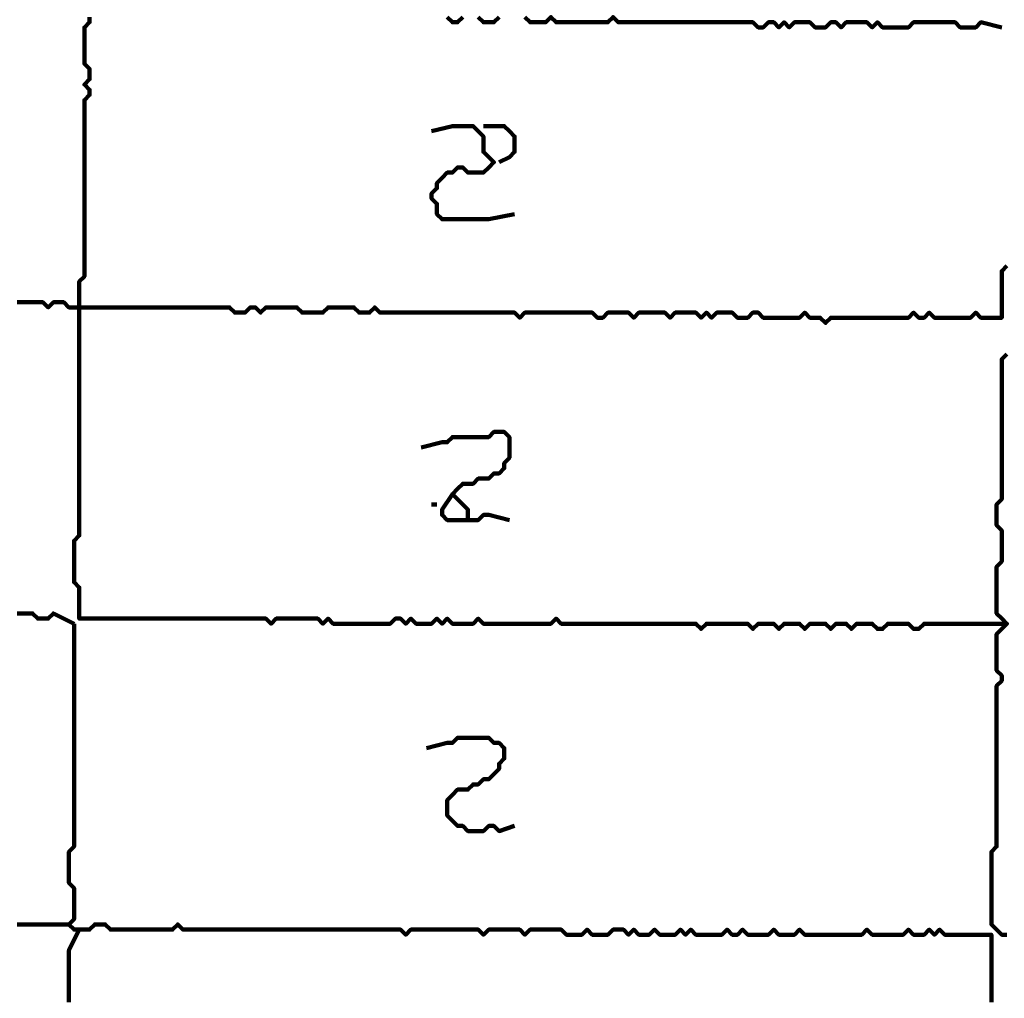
# Model space of a CAD drawing. Header units: metres. Extents: x 1959 to 4131, y 3282 to 4313.
# Tile 313 of 356: x 2428.6 to 2430.35, y 4303.12 to 4304.87. Entities that reach past the tile are written whole.
import ezdxf

# ---------------------------------------------------------------- set-up
doc = ezdxf.new("R2010")
doc.units = ezdxf.units.M
doc.layers.add('P', color=250, linetype='Continuous', lineweight=100)

msp = doc.modelspace()

# ---------------------------------------------------------------- linework, layer by layer
at = {"layer": 'P', "color": 0, "linetype": 'Continuous'}
for points in [[(2430.3556, 4303.7915), (2430.3463, 4303.7915), (2430.3371, 4303.7915), (2430.3279, 4303.7915), (2430.3186, 4303.7915), (2430.3094, 4303.7915), (2430.3002, 4303.7915), (2430.2909, 4303.7915), (2430.2817, 4303.7915), (2430.2725, 4303.7915), (2430.2632, 4303.7915), (2430.254, 4303.7915), (2430.2448, 4303.7915), (2430.2356, 4303.7915), (2430.2263, 4303.7915), (2430.2171, 4303.7915), (2430.2079, 4303.7915), (2430.1986, 4303.7823), (2430.1894, 4303.7823), (2430.1802, 4303.7915), (2430.1709, 4303.7915), (2430.1617, 4303.7915), (2430.1525, 4303.7915), (2430.1432, 4303.7915), (2430.134, 4303.7823), (2430.1248, 4303.7823), (2430.1156, 4303.7915), (2430.1063, 4303.7915), (2430.0971, 4303.7915), (2430.0879, 4303.7915), (2430.0786, 4303.7823), (2430.0694, 4303.7915), (2430.0602, 4303.7915), (2430.0509, 4303.7915), (2430.0417, 4303.7823), (2430.0325, 4303.7915), (2430.0232, 4303.7915), (2430.014, 4303.7915), (2430.0048, 4303.7915), (2429.9956, 4303.7823), (2429.9863, 4303.7915), (2429.9771, 4303.7915), (2429.9679, 4303.7915), (2429.9586, 4303.7915), (2429.9494, 4303.7823), (2429.9402, 4303.7915), (2429.9309, 4303.7915), (2429.9217, 4303.7915), (2429.9125, 4303.7915), (2429.9032, 4303.7823), (2429.894, 4303.7915), (2429.8848, 4303.7915), (2429.8756, 4303.7915), (2429.8663, 4303.7915), (2429.8571, 4303.7915), (2429.8479, 4303.7915), (2429.8386, 4303.7915), (2429.8294, 4303.7915), (2429.8202, 4303.7915), (2429.8109, 4303.7823), (2429.8017, 4303.7915), (2429.7925, 4303.7915), (2429.7832, 4303.7915), (2429.774, 4303.7915), (2429.7648, 4303.7915), (2429.7556, 4303.7915), (2429.7463, 4303.7915), (2429.7371, 4303.7915), (2429.7279, 4303.7915), (2429.7186, 4303.7915), (2429.7094, 4303.7915), (2429.7002, 4303.7915), (2429.6909, 4303.7915), (2429.6817, 4303.7915), (2429.6725, 4303.7915), (2429.6632, 4303.7915), (2429.654, 4303.7915), (2429.6448, 4303.7915), (2429.6356, 4303.7915), (2429.6263, 4303.7915), (2429.6171, 4303.7915), (2429.6079, 4303.7915), (2429.5986, 4303.7915), (2429.5894, 4303.7915), (2429.5802, 4303.7915), (2429.5709, 4303.7915), (2429.5617, 4303.7915), (2429.5525, 4303.8007), (2429.5432, 4303.7915), (2429.534, 4303.7915), (2429.5248, 4303.7915), (2429.5156, 4303.7915), (2429.5063, 4303.7915), (2429.4971, 4303.7915), (2429.4879, 4303.7915), (2429.4786, 4303.7915), (2429.4694, 4303.7915), (2429.4602, 4303.7915), (2429.4509, 4303.7915), (2429.4417, 4303.7915), (2429.4325, 4303.7915), (2429.4232, 4303.7915), (2429.414, 4303.8007), (2429.4048, 4303.7915), (2429.3956, 4303.7915), (2429.3863, 4303.7915), (2429.3771, 4303.7915), (2429.3679, 4303.7915), (2429.3586, 4303.8007), (2429.3494, 4303.7915), (2429.3402, 4303.8007), (2429.3309, 4303.7915), (2429.3217, 4303.7915), (2429.3125, 4303.7915), (2429.3032, 4303.7915), (2429.294, 4303.8007), (2429.2848, 4303.7915), (2429.2756, 4303.8007), (2429.2663, 4303.8007), (2429.2571, 4303.7915), (2429.2479, 4303.7915), (2429.2386, 4303.7915), (2429.2294, 4303.7915), (2429.2202, 4303.7915), (2429.2109, 4303.7915), (2429.2017, 4303.7915), (2429.1925, 4303.7915), (2429.1832, 4303.7915), (2429.174, 4303.7915), (2429.1648, 4303.7915), (2429.1556, 4303.7915), (2429.1463, 4303.8007), (2429.1371, 4303.7915), (2429.1279, 4303.8007), (2429.1186, 4303.8007), (2429.1094, 4303.8007), (2429.1002, 4303.8007), (2429.0909, 4303.8007), (2429.0817, 4303.8007), (2429.0725, 4303.8007), (2429.0632, 4303.8007), (2429.054, 4303.8007), (2429.0448, 4303.7915), (2429.0356, 4303.8007), (2429.0263, 4303.8007), (2429.0171, 4303.8007), (2429.0079, 4303.8007), (2428.9986, 4303.8007), (2428.9894, 4303.8007), (2428.9802, 4303.8007), (2428.9709, 4303.8007), (2428.9617, 4303.8007), (2428.9525, 4303.8007), (2428.9432, 4303.8007), (2428.934, 4303.8007), (2428.9248, 4303.8007), (2428.9156, 4303.8007), (2428.9063, 4303.8007), (2428.8971, 4303.8007), (2428.8879, 4303.8007), (2428.8786, 4303.8007), (2428.8694, 4303.8007), (2428.8602, 4303.8007), (2428.8509, 4303.8007), (2428.8417, 4303.8007), (2428.8325, 4303.8007), (2428.8232, 4303.8007), (2428.814, 4303.8007), (2428.8048, 4303.8007), (2428.7956, 4303.8007), (2428.7863, 4303.8007), (2428.7771, 4303.8007), (2428.7679, 4303.8007), (2428.7586, 4303.8007), (2428.7494, 4303.8007), (2428.7402, 4303.8007), (2428.7309, 4303.8007), (2428.7217, 4303.8007), (2428.7125, 4303.8007), (2428.7032, 4303.8007), (2428.7032, 4303.8099), (2428.7032, 4303.8192), (2428.7032, 4303.8284), (2428.7032, 4303.8376), (2428.7032, 4303.8469), (2428.7032, 4303.8561), (2428.694, 4303.8653), (2428.694, 4303.8746), (2428.694, 4303.8838), (2428.694, 4303.893), (2428.694, 4303.9023), (2428.694, 4303.9115), (2428.694, 4303.9207), (2428.694, 4303.9299), (2428.694, 4303.9392), (2428.7032, 4303.9484), (2428.7032, 4303.9576), (2428.7032, 4303.9669), (2428.7032, 4303.9761), (2428.7032, 4303.9853), (2428.7032, 4303.9946), (2428.7032, 4304.0038), (2428.7032, 4304.013), (2428.7032, 4304.0223), (2428.7032, 4304.0315), (2428.7032, 4304.0407), (2428.7032, 4304.0499), (2428.7032, 4304.0592), (2428.7032, 4304.0684), (2428.7032, 4304.0776), (2428.7032, 4304.0869), (2428.7032, 4304.0961), (2428.7032, 4304.1053), (2428.7032, 4304.1146), (2428.7032, 4304.1238), (2428.7032, 4304.133), (2428.7032, 4304.1423), (2428.7032, 4304.1515), (2428.7032, 4304.1607), (2428.7032, 4304.1699), (2428.7032, 4304.1792), (2428.7032, 4304.1884), (2428.7032, 4304.1976), (2428.7032, 4304.2069), (2428.7032, 4304.2161), (2428.7032, 4304.2253), (2428.7032, 4304.2346), (2428.7032, 4304.2438), (2428.7032, 4304.253), (2428.7032, 4304.2623), (2428.7032, 4304.2715), (2428.7032, 4304.2807), (2428.7032, 4304.2899), (2428.7032, 4304.2992), (2428.7032, 4304.3084), (2428.7032, 4304.3176), (2428.7032, 4304.3269), (2428.7032, 4304.3361), (2428.7032, 4304.3453), (2428.7032, 4304.3546), (2428.7032, 4304.3638), (2428.7032, 4304.373), (2428.7032, 4304.3823), (2428.7032, 4304.3915), (2428.7032, 4304.4007), (2428.7125, 4304.4099), (2428.7125, 4304.4192), (2428.7125, 4304.4284), (2428.7125, 4304.4376), (2428.7125, 4304.4469), (2428.7125, 4304.4561), (2428.7125, 4304.4653), (2428.7125, 4304.4746), (2428.7125, 4304.4838), (2428.7125, 4304.493), (2428.7125, 4304.5023), (2428.7125, 4304.5115), (2428.7125, 4304.5207), (2428.7125, 4304.5299), (2428.7125, 4304.5392), (2428.7125, 4304.5484), (2428.7125, 4304.5576), (2428.7125, 4304.5669), (2428.7125, 4304.5761), (2428.7125, 4304.5853), (2428.7125, 4304.5946), (2428.7125, 4304.6038), (2428.7125, 4304.613), (2428.7125, 4304.6223), (2428.7125, 4304.6315), (2428.7125, 4304.6407), (2428.7125, 4304.6499), (2428.7125, 4304.6592), (2428.7125, 4304.6684), (2428.7125, 4304.6776), (2428.7125, 4304.6869), (2428.7125, 4304.6961), (2428.7125, 4304.7053), (2428.7125, 4304.7146), (2428.7125, 4304.7238), (2428.7217, 4304.733), (2428.7217, 4304.7423), (2428.7125, 4304.7515), (2428.7217, 4304.7607), (2428.7217, 4304.7699), (2428.7217, 4304.7792), (2428.7125, 4304.7884), (2428.7125, 4304.7976), (2428.7125, 4304.8069), (2428.7125, 4304.8161), (2428.7125, 4304.8253), (2428.7125, 4304.8346), (2428.7125, 4304.8438), (2428.7125, 4304.853), (2428.7217, 4304.8623), (2428.7217, 4304.8715)], [(2429.3586, 4304.8715), (2429.3679, 4304.8623), (2429.3771, 4304.8623), (2429.3863, 4304.8715)], [(2429.414, 4304.8715), (2429.4232, 4304.8623), (2429.4325, 4304.8623), (2429.4417, 4304.8623), (2429.4509, 4304.8715)], [(2429.4971, 4304.8715), (2429.5063, 4304.8623), (2429.5156, 4304.8623), (2429.5248, 4304.8623), (2429.534, 4304.8623), (2429.5432, 4304.8715), (2429.5525, 4304.8623), (2429.5617, 4304.8623), (2429.5709, 4304.8623), (2429.5802, 4304.8623), (2429.5894, 4304.8623), (2429.5986, 4304.8623), (2429.6079, 4304.8623), (2429.6171, 4304.8623), (2429.6263, 4304.8623), (2429.6356, 4304.8623), (2429.6448, 4304.8623), (2429.654, 4304.8715), (2429.6632, 4304.8623), (2429.6725, 4304.8623), (2429.6817, 4304.8623), (2429.6909, 4304.8623), (2429.7002, 4304.8623), (2429.7094, 4304.8623), (2429.7186, 4304.8623), (2429.7279, 4304.8623), (2429.7371, 4304.8623), (2429.7463, 4304.8623), (2429.7556, 4304.8623), (2429.7648, 4304.8623), (2429.774, 4304.8623), (2429.7832, 4304.8623), (2429.7925, 4304.8623), (2429.8017, 4304.8623), (2429.8109, 4304.8623), (2429.8202, 4304.8623), (2429.8294, 4304.8623), (2429.8386, 4304.8623), (2429.8479, 4304.8623), (2429.8571, 4304.8623), (2429.8663, 4304.8623), (2429.8756, 4304.8623), (2429.8848, 4304.8623), (2429.894, 4304.8623), (2429.9032, 4304.8623), (2429.9125, 4304.853), (2429.9217, 4304.853), (2429.9309, 4304.8623), (2429.9402, 4304.8623), (2429.9494, 4304.853), (2429.9586, 4304.8623), (2429.9679, 4304.853), (2429.9771, 4304.8623), (2429.9863, 4304.8623), (2429.9956, 4304.8623), (2430.0048, 4304.8623), (2430.014, 4304.853), (2430.0232, 4304.853), (2430.0325, 4304.853), (2430.0417, 4304.8623), (2430.0509, 4304.8623), (2430.0602, 4304.853), (2430.0694, 4304.8623), (2430.0786, 4304.8623), (2430.0879, 4304.8623), (2430.0971, 4304.8623), (2430.1063, 4304.8623), (2430.1156, 4304.853), (2430.1248, 4304.8623), (2430.134, 4304.853), (2430.1432, 4304.853), (2430.1525, 4304.853), (2430.1617, 4304.853), (2430.1709, 4304.853), (2430.1802, 4304.853), (2430.1894, 4304.8623), (2430.1986, 4304.8623), (2430.2079, 4304.8623), (2430.2171, 4304.8623), (2430.2263, 4304.8623), (2430.2356, 4304.8623), (2430.2448, 4304.8623), (2430.254, 4304.8623), (2430.2632, 4304.8623), (2430.2725, 4304.853), (2430.2817, 4304.853), (2430.2909, 4304.853), (2430.3002, 4304.853), (2430.3094, 4304.8623), (2430.3463, 4304.853)], [(2429.3309, 4304.6684), (2429.3679, 4304.6776), (2429.3771, 4304.6776), (2429.3863, 4304.6776), (2429.3956, 4304.6776), (2429.4048, 4304.6776), (2429.414, 4304.6684), (2429.4232, 4304.6592), (2429.4232, 4304.6499), (2429.4232, 4304.6407), (2429.4232, 4304.6315), (2429.4325, 4304.6223), (2429.4417, 4304.613), (2429.4325, 4304.6038), (2429.4232, 4304.5946), (2429.414, 4304.5946), (2429.4048, 4304.5946), (2429.3956, 4304.5946), (2429.3863, 4304.6038), (2429.3771, 4304.6038), (2429.3679, 4304.5946), (2429.3586, 4304.5946), (2429.3494, 4304.5853), (2429.3402, 4304.5761), (2429.3402, 4304.5669), (2429.3309, 4304.5576), (2429.3309, 4304.5484), (2429.3402, 4304.5392), (2429.3402, 4304.5299), (2429.3402, 4304.5207), (2429.3494, 4304.5115), (2429.3586, 4304.5115), (2429.3679, 4304.5115), (2429.3771, 4304.5115), (2429.3863, 4304.5115), (2429.3956, 4304.5115), (2429.4048, 4304.5115), (2429.414, 4304.5115), (2429.4232, 4304.5115), (2429.4325, 4304.5115), (2429.4786, 4304.5207)], [(2429.4232, 4304.6776), (2429.4602, 4304.6776), (2429.4694, 4304.6684), (2429.4786, 4304.6592), (2429.4786, 4304.6499), (2429.4786, 4304.6407), (2429.4786, 4304.6315), (2429.4694, 4304.6223), (2429.4509, 4304.613)], [(2430.3556, 4304.4284), (2430.3463, 4304.4192), (2430.3463, 4304.4099), (2430.3463, 4304.4007), (2430.3463, 4304.3915), (2430.3463, 4304.3823), (2430.3463, 4304.373), (2430.3463, 4304.3638), (2430.3463, 4304.3546), (2430.3463, 4304.3453), (2430.3463, 4304.3361), (2430.3371, 4304.3361), (2430.3279, 4304.3361), (2430.3186, 4304.3361), (2430.3094, 4304.3361), (2430.3002, 4304.3453), (2430.2909, 4304.3361), (2430.2817, 4304.3361), (2430.2725, 4304.3361), (2430.2632, 4304.3361), (2430.254, 4304.3361), (2430.2448, 4304.3361), (2430.2356, 4304.3361), (2430.2263, 4304.3361), (2430.2171, 4304.3453), (2430.2079, 4304.3361), (2430.1986, 4304.3361), (2430.1894, 4304.3453), (2430.1802, 4304.3361), (2430.1709, 4304.3361), (2430.1617, 4304.3361), (2430.1525, 4304.3361), (2430.1432, 4304.3361), (2430.134, 4304.3361), (2430.1248, 4304.3361), (2430.1156, 4304.3361), (2430.1063, 4304.3361), (2430.0971, 4304.3361), (2430.0879, 4304.3361), (2430.0786, 4304.3361), (2430.0694, 4304.3361), (2430.0602, 4304.3361), (2430.0509, 4304.3361), (2430.0417, 4304.3361), (2430.0325, 4304.3269), (2430.0232, 4304.3361), (2430.014, 4304.3361), (2430.0048, 4304.3361), (2429.9956, 4304.3453), (2429.9863, 4304.3361), (2429.9771, 4304.3361), (2429.9679, 4304.3361), (2429.9586, 4304.3361), (2429.9494, 4304.3361), (2429.9402, 4304.3361), (2429.9309, 4304.3361), (2429.9217, 4304.3361), (2429.9125, 4304.3453), (2429.9032, 4304.3453), (2429.894, 4304.3361), (2429.8848, 4304.3361), (2429.8756, 4304.3361), (2429.8663, 4304.3453), (2429.8571, 4304.3453), (2429.8479, 4304.3453), (2429.8386, 4304.3453), (2429.8294, 4304.3361), (2429.8202, 4304.3453), (2429.8109, 4304.3361), (2429.8017, 4304.3453), (2429.7925, 4304.3453), (2429.7832, 4304.3453), (2429.774, 4304.3453), (2429.7648, 4304.3453), (2429.7556, 4304.3361), (2429.7463, 4304.3453), (2429.7371, 4304.3453), (2429.7279, 4304.3453), (2429.7186, 4304.3453), (2429.7094, 4304.3453), (2429.7002, 4304.3453), (2429.6909, 4304.3361), (2429.6817, 4304.3453), (2429.6725, 4304.3453), (2429.6632, 4304.3453), (2429.654, 4304.3453), (2429.6448, 4304.3453), (2429.6356, 4304.3361), (2429.6263, 4304.3361), (2429.6171, 4304.3453), (2429.6079, 4304.3453), (2429.5986, 4304.3453), (2429.5894, 4304.3453), (2429.5802, 4304.3453), (2429.5709, 4304.3453), (2429.5617, 4304.3453), (2429.5525, 4304.3453), (2429.5432, 4304.3453), (2429.534, 4304.3453), (2429.5248, 4304.3453), (2429.5156, 4304.3453), (2429.5063, 4304.3453), (2429.4971, 4304.3453), (2429.4879, 4304.3361), (2429.4786, 4304.3453), (2429.4694, 4304.3453), (2429.4602, 4304.3453), (2429.4509, 4304.3453), (2429.4417, 4304.3453), (2429.4325, 4304.3453), (2429.4232, 4304.3453), (2429.414, 4304.3453), (2429.4048, 4304.3453), (2429.3956, 4304.3453), (2429.3863, 4304.3453), (2429.3771, 4304.3453), (2429.3679, 4304.3453), (2429.3586, 4304.3453), (2429.3494, 4304.3453), (2429.3402, 4304.3453), (2429.3309, 4304.3453), (2429.3217, 4304.3453), (2429.3125, 4304.3453), (2429.3032, 4304.3453), (2429.294, 4304.3453), (2429.2848, 4304.3453), (2429.2756, 4304.3453), (2429.2663, 4304.3453), (2429.2571, 4304.3453), (2429.2479, 4304.3453), (2429.2386, 4304.3453), (2429.2294, 4304.3546), (2429.2202, 4304.3453), (2429.2109, 4304.3453), (2429.2017, 4304.3453), (2429.1925, 4304.3546), (2429.1832, 4304.3546), (2429.174, 4304.3546), (2429.1648, 4304.3546), (2429.1556, 4304.3546), (2429.1463, 4304.3546), (2429.1371, 4304.3453), (2429.1279, 4304.3453), (2429.1186, 4304.3453), (2429.1094, 4304.3453), (2429.1002, 4304.3453), (2429.0909, 4304.3546), (2429.0817, 4304.3546), (2429.0725, 4304.3546), (2429.0632, 4304.3546), (2429.054, 4304.3546), (2429.0448, 4304.3546), (2429.0356, 4304.3546), (2429.0263, 4304.3453), (2429.0171, 4304.3546), (2429.0079, 4304.3546), (2428.9986, 4304.3453), (2428.9894, 4304.3453), (2428.9802, 4304.3453), (2428.9709, 4304.3546), (2428.9617, 4304.3546), (2428.9525, 4304.3546), (2428.9432, 4304.3546), (2428.934, 4304.3546), (2428.9248, 4304.3546), (2428.9156, 4304.3546), (2428.9063, 4304.3546), (2428.8971, 4304.3546), (2428.8879, 4304.3546), (2428.8786, 4304.3546), (2428.8694, 4304.3546), (2428.8602, 4304.3546), (2428.8509, 4304.3546), (2428.8417, 4304.3546), (2428.8325, 4304.3546), (2428.8232, 4304.3546), (2428.814, 4304.3546), (2428.8048, 4304.3546), (2428.7956, 4304.3546), (2428.7863, 4304.3546), (2428.7771, 4304.3546), (2428.7679, 4304.3546), (2428.7586, 4304.3546), (2428.7494, 4304.3546), (2428.7402, 4304.3546), (2428.7309, 4304.3546), (2428.7217, 4304.3546), (2428.7125, 4304.3546), (2428.7032, 4304.3546), (2428.694, 4304.3546), (2428.6848, 4304.3546), (2428.6756, 4304.3638), (2428.6663, 4304.3638), (2428.6571, 4304.3638), (2428.6479, 4304.3546), (2428.6386, 4304.3638), (2428.6294, 4304.3638), (2428.6202, 4304.3638), (2428.6109, 4304.3638), (2428.6017, 4304.3638), (2428.5925, 4304.3638)], [(2430.3556, 4304.2715), (2430.3463, 4304.2623), (2430.3463, 4304.253), (2430.3463, 4304.2438), (2430.3463, 4304.2346), (2430.3463, 4304.2253), (2430.3463, 4304.2161), (2430.3463, 4304.2069), (2430.3463, 4304.1976), (2430.3463, 4304.1884), (2430.3463, 4304.1792), (2430.3463, 4304.1699), (2430.3463, 4304.1607), (2430.3463, 4304.1515), (2430.3463, 4304.1423), (2430.3463, 4304.133), (2430.3463, 4304.1238), (2430.3463, 4304.1146), (2430.3463, 4304.1053), (2430.3463, 4304.0961), (2430.3463, 4304.0869), (2430.3463, 4304.0776), (2430.3463, 4304.0684), (2430.3463, 4304.0592), (2430.3463, 4304.0499), (2430.3463, 4304.0407), (2430.3463, 4304.0315), (2430.3463, 4304.0223), (2430.3463, 4304.013), (2430.3371, 4304.0038), (2430.3371, 4303.9946), (2430.3371, 4303.9853), (2430.3371, 4303.9761), (2430.3371, 4303.9669), (2430.3463, 4303.9576), (2430.3463, 4303.9484), (2430.3463, 4303.9392), (2430.3463, 4303.9299), (2430.3463, 4303.9207), (2430.3463, 4303.9115), (2430.3463, 4303.9023), (2430.3371, 4303.893), (2430.3371, 4303.8838), (2430.3371, 4303.8746), (2430.3371, 4303.8653), (2430.3371, 4303.8561), (2430.3371, 4303.8469), (2430.3371, 4303.8376), (2430.3371, 4303.8284), (2430.3371, 4303.8192), (2430.3371, 4303.8099), (2430.3463, 4303.8007), (2430.3556, 4303.7915), (2430.3463, 4303.7823), (2430.3371, 4303.773), (2430.3371, 4303.7638), (2430.3371, 4303.7546), (2430.3371, 4303.7453), (2430.3371, 4303.7361), (2430.3371, 4303.7269), (2430.3371, 4303.7176), (2430.3371, 4303.7084), (2430.3463, 4303.6992), (2430.3463, 4303.6899), (2430.3371, 4303.6807), (2430.3371, 4303.6715), (2430.3371, 4303.6623), (2430.3371, 4303.653), (2430.3371, 4303.6438), (2430.3371, 4303.6346), (2430.3371, 4303.6253), (2430.3371, 4303.6161), (2430.3371, 4303.6069), (2430.3371, 4303.5976), (2430.3371, 4303.5884), (2430.3371, 4303.5792), (2430.3371, 4303.5699), (2430.3371, 4303.5607), (2430.3371, 4303.5515), (2430.3371, 4303.5423), (2430.3371, 4303.533), (2430.3371, 4303.5238), (2430.3371, 4303.5146), (2430.3371, 4303.5053), (2430.3371, 4303.4961), (2430.3371, 4303.4869), (2430.3371, 4303.4776), (2430.3371, 4303.4684), (2430.3371, 4303.4592), (2430.3371, 4303.4499), (2430.3371, 4303.4407), (2430.3371, 4303.4315), (2430.3371, 4303.4223), (2430.3371, 4303.413), (2430.3371, 4303.4038), (2430.3371, 4303.3946), (2430.3279, 4303.3853), (2430.3279, 4303.3761), (2430.3279, 4303.3669), (2430.3279, 4303.3576), (2430.3279, 4303.3484), (2430.3279, 4303.3392), (2430.3279, 4303.3299), (2430.3279, 4303.3207), (2430.3279, 4303.3115), (2430.3279, 4303.3023), (2430.3279, 4303.293), (2430.3279, 4303.2838), (2430.3279, 4303.2746), (2430.3279, 4303.2653), (2430.3279, 4303.2561), (2430.3371, 4303.2469), (2430.3463, 4303.2376), (2430.3556, 4303.2376)], [(2429.3125, 4304.1053), (2429.3494, 4304.1146), (2429.3586, 4304.1146), (2429.3679, 4304.1238), (2429.3771, 4304.1238), (2429.3863, 4304.1238), (2429.3956, 4304.1238), (2429.4048, 4304.1238), (2429.414, 4304.1238), (2429.4232, 4304.1238), (2429.4325, 4304.1238), (2429.4417, 4304.133), (2429.4509, 4304.133), (2429.4602, 4304.133), (2429.4694, 4304.1238), (2429.4694, 4304.1146), (2429.4694, 4304.1053), (2429.4694, 4304.0961), (2429.4694, 4304.0869), (2429.4602, 4304.0776), (2429.4602, 4304.0684), (2429.4509, 4304.0592), (2429.4417, 4304.0592), (2429.4325, 4304.0499), (2429.4232, 4304.0499), (2429.414, 4304.0499), (2429.4048, 4304.0407), (2429.3956, 4304.0407), (2429.3863, 4304.0407), (2429.3771, 4304.0315), (2429.3679, 4304.0223), (2429.3771, 4304.013), (2429.3863, 4304.0038), (2429.3956, 4303.9946), (2429.3956, 4303.9853), (2429.3956, 4303.9761), (2429.4048, 4303.9761), (2429.414, 4303.9761), (2429.4232, 4303.9853), (2429.4325, 4303.9853), (2429.4694, 4303.9761)], [(2429.3956, 4303.9761), (2429.3586, 4303.9761), (2429.3494, 4303.9853), (2429.3494, 4303.9946), (2429.3679, 4304.0223)], [(2429.3309, 4304.0038), (2429.3402, 4304.0038)], [(2428.5925, 4303.8099), (2428.6017, 4303.8099), (2428.6109, 4303.8099), (2428.6202, 4303.8099), (2428.6294, 4303.8007), (2428.6386, 4303.8007), (2428.6479, 4303.8007), (2428.6571, 4303.8099), (2428.694, 4303.7915)], [(2428.694, 4303.7915), (2428.694, 4303.7546), (2428.694, 4303.7453), (2428.694, 4303.7361), (2428.694, 4303.7269), (2428.694, 4303.7176), (2428.694, 4303.7084), (2428.694, 4303.6992), (2428.694, 4303.6899), (2428.694, 4303.6807), (2428.694, 4303.6715), (2428.694, 4303.6623), (2428.694, 4303.653), (2428.694, 4303.6438), (2428.694, 4303.6346), (2428.694, 4303.6253), (2428.694, 4303.6161), (2428.694, 4303.6069), (2428.694, 4303.5976), (2428.694, 4303.5884), (2428.694, 4303.5792), (2428.694, 4303.5699), (2428.694, 4303.5607), (2428.694, 4303.5515), (2428.694, 4303.5423), (2428.694, 4303.533), (2428.694, 4303.5238), (2428.694, 4303.5146), (2428.694, 4303.5053), (2428.694, 4303.4961), (2428.694, 4303.4869), (2428.694, 4303.4776), (2428.694, 4303.4684), (2428.694, 4303.4592), (2428.694, 4303.4499), (2428.694, 4303.4407), (2428.694, 4303.4315), (2428.694, 4303.4223), (2428.694, 4303.413), (2428.694, 4303.4038), (2428.694, 4303.3946), (2428.6848, 4303.3853), (2428.6848, 4303.3761), (2428.6848, 4303.3669), (2428.6848, 4303.3576), (2428.6848, 4303.3484), (2428.6848, 4303.3392), (2428.6848, 4303.3299), (2428.694, 4303.3207), (2428.694, 4303.3115), (2428.694, 4303.3023), (2428.694, 4303.293), (2428.694, 4303.2838), (2428.694, 4303.2746), (2428.694, 4303.2653), (2428.6848, 4303.2561), (2428.694, 4303.2469), (2428.7032, 4303.2469), (2428.7125, 4303.2469), (2428.7217, 4303.2469), (2428.7309, 4303.2561), (2428.7402, 4303.2561), (2428.7494, 4303.2561), (2428.7586, 4303.2469), (2428.7679, 4303.2469), (2428.7771, 4303.2469), (2428.7863, 4303.2469), (2428.7956, 4303.2469), (2428.8048, 4303.2469), (2428.814, 4303.2469), (2428.8232, 4303.2469), (2428.8325, 4303.2469), (2428.8417, 4303.2469), (2428.8509, 4303.2469), (2428.8602, 4303.2469), (2428.8694, 4303.2469), (2428.8786, 4303.2561), (2428.8879, 4303.2469), (2428.8971, 4303.2469), (2428.9063, 4303.2469), (2428.9156, 4303.2469), (2428.9248, 4303.2469), (2428.934, 4303.2469), (2428.9432, 4303.2469), (2428.9525, 4303.2469), (2428.9617, 4303.2469), (2428.9709, 4303.2469), (2428.9802, 4303.2469), (2428.9894, 4303.2469), (2428.9986, 4303.2469), (2429.0079, 4303.2469), (2429.0171, 4303.2469), (2429.0263, 4303.2469), (2429.0356, 4303.2469), (2429.0448, 4303.2469), (2429.054, 4303.2469), (2429.0632, 4303.2469), (2429.0725, 4303.2469), (2429.0817, 4303.2469), (2429.0909, 4303.2469), (2429.1002, 4303.2469), (2429.1094, 4303.2469), (2429.1186, 4303.2469), (2429.1279, 4303.2469), (2429.1371, 4303.2469), (2429.1463, 4303.2469), (2429.1556, 4303.2469), (2429.1648, 4303.2469), (2429.174, 4303.2469), (2429.1832, 4303.2469), (2429.1925, 4303.2469), (2429.2017, 4303.2469), (2429.2109, 4303.2469), (2429.2202, 4303.2469), (2429.2294, 4303.2469), (2429.2386, 4303.2469), (2429.2479, 4303.2469), (2429.2571, 4303.2469), (2429.2663, 4303.2469), (2429.2756, 4303.2469), (2429.2848, 4303.2376), (2429.294, 4303.2469), (2429.3032, 4303.2469), (2429.3125, 4303.2469), (2429.3217, 4303.2469), (2429.3309, 4303.2469), (2429.3402, 4303.2469), (2429.3494, 4303.2469), (2429.3586, 4303.2469), (2429.3679, 4303.2469), (2429.3771, 4303.2469), (2429.3863, 4303.2469), (2429.3956, 4303.2469), (2429.4048, 4303.2469), (2429.414, 4303.2469), (2429.4232, 4303.2376), (2429.4325, 4303.2469), (2429.4417, 4303.2469), (2429.4509, 4303.2469), (2429.4602, 4303.2469), (2429.4694, 4303.2469), (2429.4786, 4303.2469), (2429.4879, 4303.2469), (2429.4971, 4303.2376), (2429.5063, 4303.2469), (2429.5156, 4303.2469), (2429.5248, 4303.2469), (2429.534, 4303.2469), (2429.5432, 4303.2469), (2429.5525, 4303.2469), (2429.5617, 4303.2469), (2429.5709, 4303.2376), (2429.5802, 4303.2376), (2429.5894, 4303.2376), (2429.5986, 4303.2376), (2429.6079, 4303.2469), (2429.6171, 4303.2376), (2429.6263, 4303.2376), (2429.6356, 4303.2376), (2429.6448, 4303.2376), (2429.654, 4303.2469), (2429.6632, 4303.2469), (2429.6725, 4303.2469), (2429.6817, 4303.2376), (2429.6909, 4303.2469), (2429.7002, 4303.2376), (2429.7094, 4303.2376), (2429.7186, 4303.2376), (2429.7279, 4303.2469), (2429.7371, 4303.2376), (2429.7463, 4303.2376), (2429.7556, 4303.2376), (2429.7648, 4303.2376), (2429.774, 4303.2469), (2429.7832, 4303.2376), (2429.7925, 4303.2469), (2429.8017, 4303.2376), (2429.8109, 4303.2376), (2429.8202, 4303.2376), (2429.8294, 4303.2376), (2429.8386, 4303.2376), (2429.8479, 4303.2376), (2429.8571, 4303.2469), (2429.8663, 4303.2376), (2429.8756, 4303.2376), (2429.8848, 4303.2469), (2429.894, 4303.2376), (2429.9032, 4303.2376), (2429.9125, 4303.2376), (2429.9217, 4303.2376), (2429.9309, 4303.2376), (2429.9402, 4303.2469), (2429.9494, 4303.2376), (2429.9586, 4303.2376), (2429.9679, 4303.2376), (2429.9771, 4303.2376), (2429.9863, 4303.2469), (2429.9956, 4303.2376), (2430.0048, 4303.2376), (2430.014, 4303.2376), (2430.0232, 4303.2376), (2430.0325, 4303.2376), (2430.0417, 4303.2376), (2430.0509, 4303.2376), (2430.0602, 4303.2376), (2430.0694, 4303.2376), (2430.0786, 4303.2376), (2430.0879, 4303.2376), (2430.0971, 4303.2376), (2430.1063, 4303.2469), (2430.1156, 4303.2376), (2430.1248, 4303.2376), (2430.134, 4303.2376), (2430.1432, 4303.2376), (2430.1525, 4303.2376), (2430.1617, 4303.2376), (2430.1709, 4303.2376), (2430.1802, 4303.2469), (2430.1894, 4303.2376), (2430.1986, 4303.2376), (2430.2079, 4303.2376), (2430.2171, 4303.2469), (2430.2263, 4303.2376), (2430.2356, 4303.2469), (2430.2448, 4303.2376), (2430.254, 4303.2376), (2430.2632, 4303.2376), (2430.2725, 4303.2376), (2430.2817, 4303.2376), (2430.2909, 4303.2376), (2430.3002, 4303.2376), (2430.3094, 4303.2376), (2430.3186, 4303.2376), (2430.3279, 4303.2376), (2430.3279, 4303.2284), (2430.3279, 4303.2192), (2430.3279, 4303.2099), (2430.3279, 4303.2007), (2430.3279, 4303.1915), (2430.3279, 4303.1823), (2430.3279, 4303.173), (2430.3279, 4303.1638), (2430.3279, 4303.1546), (2430.3279, 4303.1453), (2430.3279, 4303.1361), (2430.3279, 4303.1269), (2430.3279, 4303.1176)], [(2429.3217, 4303.5699), (2429.3586, 4303.5792), (2429.3679, 4303.5792), (2429.3771, 4303.5884), (2429.3863, 4303.5884), (2429.3956, 4303.5884), (2429.4048, 4303.5884), (2429.414, 4303.5884), (2429.4232, 4303.5884), (2429.4325, 4303.5884), (2429.4417, 4303.5792), (2429.4509, 4303.5792), (2429.4602, 4303.5699), (2429.4602, 4303.5607), (2429.4602, 4303.5515), (2429.4509, 4303.5423), (2429.4509, 4303.533), (2429.4417, 4303.5238), (2429.4325, 4303.5146), (2429.4232, 4303.5146), (2429.414, 4303.5053), (2429.4048, 4303.5053), (2429.3956, 4303.4961), (2429.3863, 4303.4961), (2429.3771, 4303.4961), (2429.3679, 4303.4869), (2429.3586, 4303.4776), (2429.3586, 4303.4684), (2429.3586, 4303.4592), (2429.3586, 4303.4499), (2429.3679, 4303.4407), (2429.3771, 4303.4315), (2429.3863, 4303.4315), (2429.3956, 4303.4223), (2429.4048, 4303.4223), (2429.414, 4303.4223), (2429.4232, 4303.4223), (2429.4325, 4303.4315), (2429.4417, 4303.4315), (2429.4509, 4303.4223), (2429.4786, 4303.4315)], [(2428.5925, 4303.2561), (2428.6017, 4303.2561), (2428.6109, 4303.2561), (2428.6202, 4303.2561), (2428.6294, 4303.2561), (2428.6386, 4303.2561), (2428.6848, 4303.2561)], [(2428.7032, 4303.2469), (2428.6848, 4303.2099), (2428.6848, 4303.2007), (2428.6848, 4303.1915), (2428.6848, 4303.1823), (2428.6848, 4303.173), (2428.6848, 4303.1638), (2428.6848, 4303.1546), (2428.6848, 4303.1453), (2428.6848, 4303.1361), (2428.6848, 4303.1269), (2428.6848, 4303.1176)]]:
    msp.add_lwpolyline(points, dxfattribs=at)

doc.saveas('drawing.dxf')
